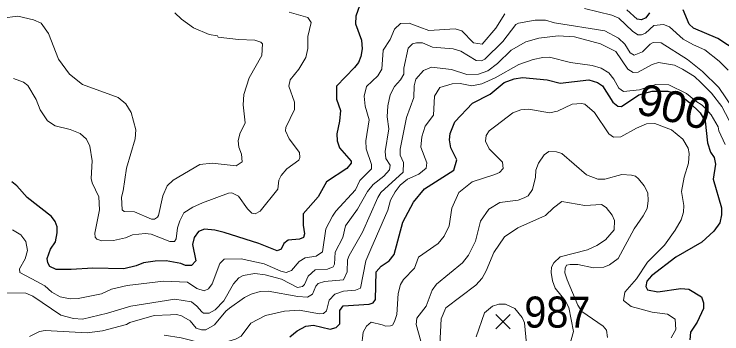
# Model space of a CAD drawing. Extents: x 294.2 to 320.3, y 7482.7 to 7510.7.
# Drawn here: x 316.729 to 318.548, y 7484.072 to 7484.894 of the extents above; entities that cross this region are included whole.
import ezdxf
from ezdxf.enums import TextEntityAlignment as Align

# ---------------------------------------------------------------- set-up
doc = ezdxf.new("R2010")
doc.units = 0
doc.header["$LTSCALE"] = 0.032
for name, color, linetype, lineweight in [('1', 7, 'Continuous', 25), ('2', 7, 'Continuous', 13), ('21', 7, 'Continuous', 25)]:
    doc.layers.add(name, color=color, linetype=linetype, lineweight=lineweight)
doc.layers.add('61', color=7, linetype='Continuous')

msp = doc.modelspace()

# ---------------------------------------------------------------- linework, layer by layer
at = {"layer": '1'}
for points in [[(317.6215, 7484.9306), (317.6076, 7484.8887), (317.6065, 7484.8688), (317.6215, 7484.8268), (317.6237, 7484.8048), (317.6203, 7484.7854), (317.6137, 7484.7698), (317.6037, 7484.7564), (317.5577, 7484.7091), (317.5572, 7484.6752), (317.5677, 7484.6457), (317.5655, 7484.6188), (317.5583, 7484.586), (317.5594, 7484.5677), (317.5649, 7484.5505), (317.5949, 7484.5161), (317.5949, 7484.5107), (317.5843, 7484.4967), (317.5316, 7484.4628), (317.5106, 7484.4241), (317.4722, 7484.3806), (317.4717, 7484.3515), (317.4756, 7484.3289), (317.4728, 7484.3198), (317.4628, 7484.3155), (317.4329, 7484.3123), (317.4223, 7484.3037), (317.4151, 7484.2897), (317.4052, 7484.2849)], [(318.3615, 7484.8972), (318.3526, 7484.8843), (318.3415, 7484.8789), (318.3299, 7484.881), (318.3033, 7484.9052)], [(318.5869, 7484.7988), (318.5375, 7484.8316), (318.4753, 7484.8579), (318.4642, 7484.8681), (318.4487, 7484.9047)], [(317.9524, 7484.6883), (317.9886, 7484.7182), (318.0145, 7484.7277), (318.0352, 7484.7308), (318.0988, 7484.7253), (318.1319, 7484.7166), (318.2062, 7484.7252), (318.2285, 7484.7182), (318.2413, 7484.7099), (318.2674, 7484.6677), (318.2802, 7484.6569), (318.2898, 7484.6563), (318.3349, 7484.686), (318.3687, 7484.6962), (318.4092, 7484.6962), (318.4399, 7484.686), (318.4651, 7484.6671), (318.4918, 7484.6404), (318.5052, 7484.6184), (318.5113, 7484.5627), (318.5191, 7484.5391), (318.5278, 7484.5249), (318.5317, 7484.5084), (318.5258, 7484.4699), (318.547, 7484.396), (318.547, 7484.3779), (318.5423, 7484.3574), (318.5273, 7484.3362), (318.4968, 7484.3075), (318.4292, 7484.269), (318.3671, 7484.221), (318.3553, 7484.2076), (318.3529, 7484.1935), (318.3569, 7484.1848), (318.3832, 7484.1801), (318.4422, 7484.1888), (318.4634, 7484.1864), (318.4956, 7484.1668), (318.5011, 7484.1518), (318.5006, 7484.1369), (318.4841, 7484.1015), (318.4676, 7484.0764), (318.466, 7484.0567)], [(317.8665, 7484.5196), (317.8511, 7484.5497), (317.8479, 7484.5707), (317.8492, 7484.5873), (317.8613, 7484.6167), (317.9072, 7484.6648), (317.9524, 7484.6883)], [(317.4376, 7484.0644), (317.4564, 7484.0793), (317.4785, 7484.0911), (317.4981, 7484.0942), (317.5411, 7484.0842), (317.5569, 7484.0881), (317.5663, 7484.0976), (317.566, 7484.1322), (317.5746, 7484.144), (317.6414, 7484.1479), (317.6517, 7484.1518), (317.658, 7484.1605), (317.6595, 7484.2313), (317.6725, 7484.2462), (317.693, 7484.2595), (317.7056, 7484.276), (317.7276, 7484.3586), (317.7554, 7484.4105), (317.7837, 7484.4451), (317.8587, 7484.4931), (317.8665, 7484.5196)], [(317.1921, 7484.3199), (317.1871, 7484.3011), (317.196, 7484.2591), (317.1849, 7484.2478), (317.1694, 7484.2473), (317.1577, 7484.2527), (317.1194, 7484.2591), (317.0917, 7484.2586), (317.0612, 7484.2543), (317.0423, 7484.2463), (317.0113, 7484.2393), (316.9314, 7484.2403), (316.8759, 7484.2371), (316.837, 7484.2371), (316.8204, 7484.2451), (316.8159, 7484.2548), (316.8137, 7484.2656), (316.8221, 7484.2893), (316.8354, 7484.3086), (316.8398, 7484.3312), (316.8393, 7484.3468), (316.8348, 7484.3608), (316.8254, 7484.3737), (316.7621, 7484.4221), (316.7356, 7484.4528), (316.7234, 7484.4625)], [(317.4052, 7484.2849), (317.358, 7484.3038), (317.2687, 7484.3328), (317.2448, 7484.3387), (317.2182, 7484.3409), (317.2027, 7484.3349), (317.1921, 7484.3199)]]:
    msp.add_lwpolyline(points, dxfattribs=at)
at = {"layer": '2'}
for points in [[(316.873, 7484.5975), (316.8986, 7484.5873), (316.9151, 7484.5726), (316.9234, 7484.5541), (316.9292, 7484.5171), (316.9266, 7484.4711), (316.9292, 7484.4597), (316.9464, 7484.4239), (316.9483, 7484.3907), (316.9368, 7484.3307), (316.9375, 7484.3204), (316.9419, 7484.3153), (316.9541, 7484.3109), (316.9841, 7484.3122), (317.0154, 7484.3185), (317.0332, 7484.3262), (317.0658, 7484.33), (317.0811, 7484.3281), (317.129, 7484.3096), (317.1412, 7484.3096), (317.1456, 7484.3159), (317.1488, 7484.3447), (317.1546, 7484.3626), (317.1654, 7484.383), (317.1884, 7484.3977), (317.213, 7484.4087), (317.2797, 7484.4337), (317.2889, 7484.4348), (317.3055, 7484.4257), (317.3284, 7484.3936), (317.3399, 7484.3824), (317.3485, 7484.3808), (317.3617, 7484.3874), (317.407, 7484.4439), (317.4093, 7484.4668), (317.4151, 7484.479), (317.43, 7484.4963), (317.461, 7484.518), (317.4633, 7484.525), (317.4627, 7484.5383), (317.4361, 7484.5733), (317.4266, 7484.5937), (317.4272, 7484.6027), (317.4496, 7484.6486), (317.4496, 7484.6678), (317.4348, 7484.7087), (317.4387, 7484.7246), (317.461, 7484.7521), (317.4783, 7484.7827), (317.484, 7484.8057), (317.484, 7484.8364), (317.4923, 7484.8721), (317.484, 7484.8855), (317.4362, 7484.8989)], [(317.1423, 7484.8975), (317.1589, 7484.8808), (317.1899, 7484.8588), (317.2301, 7484.8415), (317.2513, 7484.8377), (317.2535, 7484.835), (317.3059, 7484.8286), (317.348, 7484.8274), (317.3633, 7484.8217), (317.3671, 7484.8172), (317.3659, 7484.7872), (317.3334, 7484.7302), (317.3191, 7484.6874), (317.3179, 7484.6606), (317.3231, 7484.6148), (317.3091, 7484.5861), (317.3046, 7484.5682), (317.3065, 7484.5516), (317.3135, 7484.5337), (317.3148, 7484.5145), (317.2995, 7484.5037), (317.2382, 7484.5107), (317.2066, 7484.5071)], [(318.5643, 7484.7495), (318.5413, 7484.7731), (318.5043, 7484.8018), (318.4749, 7484.8146), (318.4488, 7484.8293), (318.413, 7484.8612), (318.3977, 7484.867), (318.3734, 7484.8651), (318.3517, 7484.8453), (318.3415, 7484.8408), (318.3319, 7484.8408), (318.3185, 7484.8498), (318.2834, 7484.8836), (318.2649, 7484.8912), (318.1951, 7484.9084)], [(317.0894, 7484.3671), (317.0824, 7484.3671), (317.0384, 7484.3855), (317.0122, 7484.3868), (317.007, 7484.3907), (317.0052, 7484.4232), (317.009, 7484.4392), (317.0179, 7484.498), (317.0402, 7484.5733), (317.0415, 7484.5963), (317.0294, 7484.641), (317.016, 7484.6633), (316.9962, 7484.6792), (316.9047, 7484.7129), (316.8714, 7484.7393), (316.8427, 7484.7778), (316.8169, 7484.8442), (316.7985, 7484.8704), (316.7785, 7484.8791), (316.7389, 7484.8887), (316.698, 7484.8836)], [(317.9901, 7484.8948), (317.9666, 7484.8575), (317.9316, 7484.8166), (317.9092, 7484.8204), (317.8799, 7484.851), (317.8627, 7484.8561), (317.795, 7484.8516), (317.772, 7484.86), (317.7439, 7484.8708), (317.7222, 7484.8695), (317.7068, 7484.8549), (317.6953, 7484.8287), (317.6774, 7484.8012), (317.6736, 7484.7527), (317.6634, 7484.7355), (317.6347, 7484.7074), (317.6289, 7484.6831), (317.6315, 7484.6576), (317.6411, 7484.6218), (317.6328, 7484.5682), (317.634, 7484.5478), (317.6477, 7484.5076), (317.6477, 7484.4959), (317.6173, 7484.4664), (317.6063, 7484.4424), (317.5555, 7484.3875), (317.5472, 7484.3747)], [(316.6507, 7484.1777), (316.7594, 7484.1768), (316.7772, 7484.1685), (316.8494, 7484.1199), (316.8816, 7484.111), (316.9045, 7484.1099), (316.9688, 7484.1247), (317.0285, 7484.1433), (317.1421, 7484.1608), (317.1846, 7484.1538), (317.1989, 7484.1429), (317.211, 7484.1284), (317.2161, 7484.1251), (317.2299, 7484.1251), (317.246, 7484.1334), (317.2678, 7484.1568), (317.2931, 7484.2002), (317.3069, 7484.2161), (317.3172, 7484.2216), (317.3476, 7484.2266), (317.374, 7484.2233), (317.4159, 7484.2124), (317.4573, 7484.1907), (317.4699, 7484.1935), (317.4756, 7484.1985), (317.4843, 7484.2197), (317.5026, 7484.2364), (317.5342, 7484.2378), (317.5485, 7484.2445), (317.5525, 7484.2512), (317.5543, 7484.2818), (317.5738, 7484.3191), (317.5806, 7484.3494), (317.6111, 7484.3923), (317.6375, 7484.438), (317.6519, 7484.4555), (317.6794, 7484.4772), (317.6938, 7484.4939), (317.6955, 7484.5056), (317.6846, 7484.5229), (317.6823, 7484.5405), (317.6921, 7484.5989), (317.6881, 7484.6295), (317.6898, 7484.6582), (317.695, 7484.686), (317.7065, 7484.7077), (317.722, 7484.725), (317.7306, 7484.7398), (317.7306, 7484.7548), (317.7413, 7484.8063), (317.7528, 7484.8172), (317.7631, 7484.8204), (317.7784, 7484.8197), (317.8045, 7484.8089), (317.8573, 7484.805), (317.8774, 7484.7983), (317.9164, 7484.7749), (317.9302, 7484.7741), (317.9383, 7484.778), (317.9848, 7484.8237), (318.0186, 7484.8671), (318.0249, 7484.8707), (318.0685, 7484.8785), (318.095, 7484.878), (318.1179, 7484.8718), (318.247, 7484.8513), (318.282, 7484.8323), (318.2987, 7484.8167), (318.3119, 7484.7945), (318.3222, 7484.7883), (318.3435, 7484.7967), (318.3636, 7484.817), (318.3711, 7484.8209), (318.3917, 7484.8204), (318.4596, 7484.777), (318.4979, 7484.7463), (318.5401, 7484.7054), (318.5764, 7484.6525)], [(318.5764, 7484.6027), (318.5477, 7484.6563), (318.5215, 7484.6908), (318.4941, 7484.7182), (318.4775, 7484.7335), (318.4468, 7484.7527), (318.4258, 7484.7629), (318.3849, 7484.7693), (318.3689, 7484.7648), (318.3332, 7484.745), (318.3198, 7484.7438), (318.3064, 7484.7527), (318.2758, 7484.7982), (318.2356, 7484.8177), (318.169, 7484.8357), (318.1276, 7484.8385), (318.0771, 7484.8321), (318.0444, 7484.8226), (318.0065, 7484.8014), (317.9715, 7484.7672), (317.9462, 7484.7482), (317.9221, 7484.7393)], [(317.3372, 7484.0995), (317.3749, 7484.1187), (317.4236, 7484.1299), (317.4617, 7484.1327), (317.514, 7484.1232), (317.5243, 7484.1238), (317.5319, 7484.1308), (317.5389, 7484.1583), (317.553, 7484.1736), (317.5753, 7484.1819), (317.606, 7484.1838), (317.6194, 7484.1896), (317.6328, 7484.2592), (317.6455, 7484.2898), (317.6896, 7484.39), (317.6966, 7484.4156), (317.7081, 7484.4366), (317.7215, 7484.4539), (317.74, 7484.4698), (317.769, 7484.4825), (317.7879, 7484.4976), (317.7896, 7484.5115), (317.7741, 7484.5521), (317.7769, 7484.5785), (317.7855, 7484.6057), (317.8067, 7484.6341), (317.8091, 7484.6829), (317.8234, 7484.7051), (317.8544, 7484.7146), (317.8751, 7484.7152), (317.9049, 7484.7096), (317.9307, 7484.7149), (317.9657, 7484.7305), (318.0261, 7484.7642), (318.0631, 7484.7776), (318.0874, 7484.7827), (318.1053, 7484.7834), (318.1593, 7484.7697), (318.2145, 7484.7619), (318.2375, 7484.7549), (318.2576, 7484.7427), (318.2702, 7484.7271), (318.2828, 7484.7032), (318.2954, 7484.6948), (318.3362, 7484.699), (318.3786, 7484.7129), (318.4114, 7484.7118), (318.4567, 7484.6898), (318.4808, 7484.6703), (318.4976, 7484.6594), (318.5135, 7484.6425), (318.5204, 7484.6347), (318.5382, 7484.6041), (318.5399, 7484.5938), (318.5566, 7484.5587)], [(317.9221, 7484.7393), (317.8922, 7484.7388), (317.8532, 7484.7518), (317.8014, 7484.7578), (317.7809, 7484.7489), (317.7617, 7484.7265), (317.7573, 7484.7099)], [(316.7271, 7484.7285), (316.753, 7484.7191)], [(316.753, 7484.7191), (316.7639, 7484.7102), (316.7857, 7484.6748), (316.7957, 7484.648), (316.8149, 7484.6192), (316.8347, 7484.6071), (316.873, 7484.5975)], [(317.7573, 7484.7099), (317.7566, 7484.6793), (317.7375, 7484.6282), (317.7273, 7484.5771), (317.7209, 7484.5465), (317.7209, 7484.5312), (317.7298, 7484.512), (317.7292, 7484.4877), (317.6717, 7484.4354), (317.6634, 7484.422), (317.6245, 7484.3332), (317.59, 7484.2732), (317.5855, 7484.2623), (317.5849, 7484.2311), (317.5759, 7484.2106), (317.5268, 7484.2068), (317.5108, 7484.2011), (317.5045, 7484.1947), (317.4955, 7484.1736), (317.4831, 7484.1663), (317.4584, 7484.1674), (317.3821, 7484.1814), (317.3614, 7484.1806), (317.3385, 7484.1739), (317.3207, 7484.165), (317.2828, 7484.1377), (317.273, 7484.1299), (317.2443, 7484.0951), (317.2213, 7484.0817), (317.2104, 7484.0817), (317.1972, 7484.0868), (317.1817, 7484.1051), (317.1593, 7484.1185), (317.1461, 7484.1216), (317.1312, 7484.1204), (317.0887, 7484.1193), (317.0262, 7484.1008), (317.0179, 7484.0957), (316.9559, 7484.0793), (316.9169, 7484.0743), (316.8084, 7484.0802), (316.7946, 7484.0774), (316.7683, 7484.065)], [(318.2576, 7484.5862), (318.2202, 7484.641), (318.1953, 7484.6627), (318.187, 7484.6639), (318.1633, 7484.662), (318.1257, 7484.6442), (318.1053, 7484.6397), (318.0516, 7484.6499), (318.0312, 7484.648), (318.0108, 7484.6403), (317.9673, 7484.6071), (317.9501, 7484.5937), (317.9425, 7484.5816), (317.9405, 7484.5669), (317.9501, 7484.5477), (317.9839, 7484.5132), (317.9859, 7484.4973), (317.9763, 7484.4871), (317.9648, 7484.4813), (317.9061, 7484.4628), (317.8715, 7484.4353), (317.8537, 7484.3952), (317.8467, 7484.3492), (317.8339, 7484.323), (317.8192, 7484.3045), (317.7681, 7484.2687), (317.7577, 7484.2409), (317.7301, 7484.2119), (317.7221, 7484.1985), (317.7158, 7484.1752), (317.7126, 7484.1213), (317.7068, 7484.1034), (317.7011, 7484.0944), (317.696, 7484.0925), (317.6839, 7484.0912), (317.6749, 7484.0951), (317.6468, 7484.1021), (317.6347, 7484.0919), (317.6258, 7484.0759), (317.6219, 7484.0383)], [(318.4183, 7484.5965), (318.3758, 7484.6127), (318.3546, 7484.6116), (318.3282, 7484.601), (318.2886, 7484.5785), (318.2691, 7484.5779), (318.2576, 7484.5862)], [(318.4177, 7484.0611), (318.4292, 7484.0833), (318.4275, 7484.1098), (318.408, 7484.122), (318.3689, 7484.1276), (318.3152, 7484.1422), (318.2951, 7484.1572), (318.2985, 7484.179), (318.3284, 7484.2129), (318.3565, 7484.2561), (318.4002, 7484.3), (318.4283, 7484.3383), (318.443, 7484.3652), (318.4494, 7484.3843), (318.45, 7484.4022), (318.4443, 7484.4379), (318.4513, 7484.475), (318.4622, 7484.5107), (318.4641, 7484.5356), (318.4609, 7484.549), (318.4475, 7484.572), (318.4183, 7484.5965)], [(318.3338, 7484.4705), (318.3261, 7484.4769), (318.316, 7484.48), (318.2904, 7484.4813), (318.247, 7484.4698), (318.2291, 7484.4692), (318.1997, 7484.4807), (318.1365, 7484.5356), (318.1231, 7484.5401), (318.1033, 7484.5407), (318.0912, 7484.5324), (318.0765, 7484.5107), (318.0695, 7484.4929), (318.0689, 7484.475), (318.0612, 7484.4431), (318.0503, 7484.4264), (318.0401, 7484.4213)], [(317.2066, 7484.5071), (317.1373, 7484.4667), (317.122, 7484.4526), (317.1112, 7484.4265), (317.0997, 7484.376), (317.0977, 7484.3715), (317.0894, 7484.3671)], [(318.3223, 7484.3421), (318.346, 7484.3753), (318.3555, 7484.3939), (318.3587, 7484.4137), (318.3575, 7484.4341), (318.3485, 7484.452), (318.3338, 7484.4705)], [(318.0401, 7484.4213), (318.0248, 7484.4156), (317.9769, 7484.4098), (317.9488, 7484.3926), (317.9277, 7484.3613), (317.915, 7484.3102), (317.8965, 7484.2745), (317.8811, 7484.2541), (317.8141, 7484.1998), (317.8033, 7484.1838), (317.7879, 7484.143), (317.7637, 7484.1123), (317.7624, 7484.0957), (317.7745, 7484.0529)], [(317.823, 7484.0433), (317.8269, 7484.1104), (317.8384, 7484.1385), (317.9154, 7484.1968), (317.9315, 7484.2146), (317.9425, 7484.2336), (317.9616, 7484.2809), (317.989, 7484.3211), (318.0235, 7484.3447), (318.095, 7484.376), (318.1155, 7484.3958), (318.1365, 7484.4118), (318.1959, 7484.4015), (318.2387, 7484.4041), (318.2502, 7484.3971), (318.2661, 7484.3766), (318.2719, 7484.3632), (318.2712, 7484.3396), (318.2489, 7484.3134), (318.2266, 7484.2987), (318.2023, 7484.2879), (318.1321, 7484.2694), (318.1161, 7484.254), (318.1103, 7484.2432), (318.1091, 7484.2298), (318.1123, 7484.2081), (318.1195, 7484.1891), (318.1455, 7484.1578), (318.155, 7484.1396), (318.1666, 7484.0782), (318.1532, 7484.0293)], [(317.5472, 7484.3747), (317.53, 7484.3422), (317.5211, 7484.2828), (317.5051, 7484.2713), (317.477, 7484.2675), (317.4617, 7484.2579), (317.4419, 7484.2343)], [(317.4419, 7484.2343), (317.4278, 7484.2298), (317.4144, 7484.233), (317.3719, 7484.2522), (317.3121, 7484.2644), (317.2691, 7484.2642), (317.2576, 7484.2525), (317.2376, 7484.2004), (317.2286, 7484.1876), (317.2178, 7484.1825), (317.1986, 7484.1883), (317.1743, 7484.2049), (317.1125, 7484.2071), (317.0199, 7484.196), (316.979, 7484.187), (316.9534, 7484.1748), (316.8934, 7484.1628), (316.873, 7484.1615), (316.8474, 7484.1666), (316.8257, 7484.1793), (316.8079, 7484.1953), (316.7875, 7484.2062), (316.744, 7484.2298), (316.7427, 7484.2393), (316.7574, 7484.2649), (316.7632, 7484.286), (316.7587, 7484.3096), (316.746, 7484.3268), (316.7249, 7484.3396)], [(318.2538, 7484.0622), (318.2511, 7484.081), (318.2427, 7484.0912), (318.1876, 7484.1289), (318.1777, 7484.1455), (318.1499, 7484.2106), (318.1442, 7484.2285), (318.1448, 7484.2406), (318.1487, 7484.2483), (318.1576, 7484.2502), (318.178, 7484.2502), (318.2176, 7484.2419), (318.2445, 7484.2432), (318.2591, 7484.2489), (318.2815, 7484.2655), (318.3223, 7484.3421)], [(317.9163, 7484.0638), (317.9379, 7484.1257), (317.9584, 7484.1429), (317.975, 7484.148), (317.9916, 7484.148), (318.0159, 7484.1372), (318.0344, 7484.1136), (318.0407, 7484.1001), (318.0459, 7484.0459)], [(317.1144, 7484.0683), (317.1584, 7484.0612), (317.2089, 7484.0484), (317.2574, 7484.0465), (317.2982, 7484.058), (317.3129, 7484.0657), (317.3372, 7484.0995)]]:
    msp.add_lwpolyline(points, dxfattribs=at)
at = {"layer": '21'}
for p, q in [((317.9667, 7484.1218), (318.0042, 7484.0843)), ((318.0042, 7484.1218), (317.9667, 7484.0843))]:
    msp.add_line(p, q, dxfattribs=at)

# ---------------------------------------------------------------- texts
at = {"layer": '61', "width": 1.05}
msp.add_text('900', height=0.08, rotation=346.322, dxfattribs=at).set_placement((318.4155, 7484.617), align=Align.CENTER)
at = {"layer": '61', "width": 0.95}
msp.add_text('987', height=0.08, dxfattribs=at).set_placement((318.1251, 7484.0877), align=Align.CENTER)

doc.saveas('drawing.dxf')
